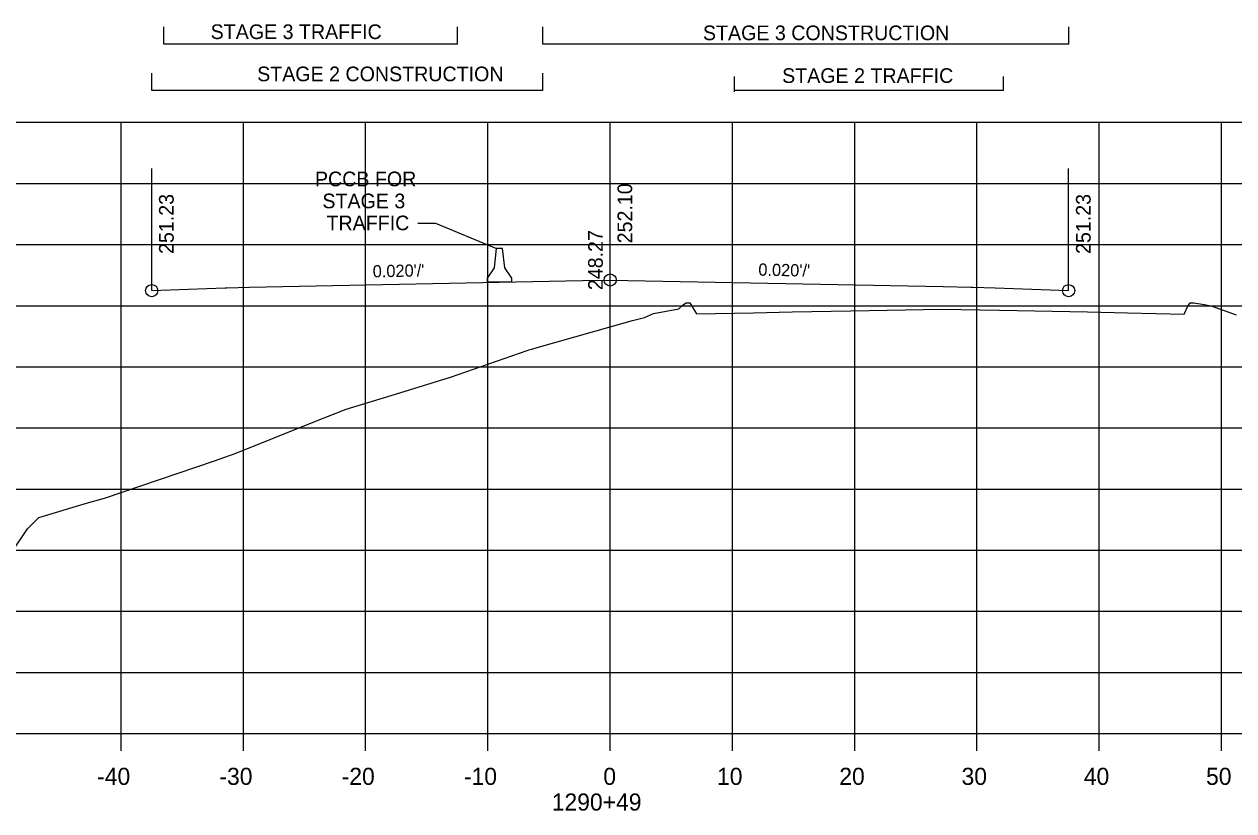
# Model space of a CAD drawing. Extents: x 1342547 to 1344156, y -1532351 to -1517216.
# Drawn here: x 1342654.9 to 1342753.9, y -1521162.7 to -1521098.4 of the extents above; entities that cross this region are included whole.
import ezdxf

# ---------------------------------------------------------------- set-up
doc = ezdxf.new("R2010")
doc.units = 0
for name, color, linetype in [('R_Axis', 7, 'Continuous'), ('R_Axis Annot', 7, 'Continuous'), ('R_Draft', 7, 'Continuous'), ('R_Exist Surface', 7, 'Continuous'), ('R_Fin Surface', 7, 'Continuous'), ('R_Grid', 7, 'Continuous'), ('R_MOT', 7, 'Continuous'), ('R_No Plot', 7, 'Continuous'), ('R_Xsect Elev', 7, 'Continuous'), ('R_Xsect Slope', 7, 'Continuous')]:
    doc.layers.add(name, color=color, linetype=linetype)

msp = doc.modelspace()

# ---------------------------------------------------------------- linework, layer by layer
at = {"layer": 'R_Axis'}
for p, q in [((1342562.865, -1521156.389), (1342842.865, -1521156.389)), ((1342662.865, -1521157.789), (1342662.865, -1521156.389)), ((1342672.865, -1521157.789), (1342672.865, -1521156.389)), ((1342682.865, -1521157.789), (1342682.865, -1521156.389)), ((1342692.865, -1521157.789), (1342692.865, -1521156.389)), ((1342702.865, -1521157.789), (1342702.865, -1521156.389)), ((1342712.865, -1521157.789), (1342712.865, -1521156.389)), ((1342722.865, -1521157.789), (1342722.865, -1521156.389)), ((1342732.865, -1521157.789), (1342732.865, -1521156.389)), ((1342742.865, -1521157.789), (1342742.865, -1521156.389)), ((1342752.865, -1521157.789), (1342752.865, -1521156.389))]:
    msp.add_line(p, q, dxfattribs=at)
at = {"layer": 'R_Draft'}
for p, q in [((1342666.368, -1521099.998), (1342666.368, -1521098.567)), ((1342666.368, -1521099.998), (1342666.368, -1521098.567)), ((1342690.368, -1521099.998), (1342690.368, -1521098.567)), ((1342697.365, -1521099.998), (1342697.365, -1521098.567)), ((1342740.382, -1521099.998), (1342740.382, -1521098.567)), ((1342690.368, -1521099.998), (1342666.368, -1521099.998)), ((1342740.382, -1521099.998), (1342697.365, -1521099.998)), ((1342665.365, -1521103.794), (1342665.365, -1521102.363)), ((1342697.365, -1521103.794), (1342697.365, -1521102.363)), ((1342713.024, -1521103.889), (1342713.024, -1521102.649)), ((1342735.026, -1521103.794), (1342735.026, -1521102.649)), ((1342697.365, -1521103.794), (1342665.365, -1521103.794)), ((1342735.026, -1521103.794), (1342713.024, -1521103.794))]:
    msp.add_line(p, q, dxfattribs=at)
for points in [[(1342687.128, -1521114.634), (1342688.569, -1521114.634)], [(1342688.569, -1521114.634), (1342693.571, -1521116.717)]]:
    msp.add_lwpolyline(points, dxfattribs=at)
at = {"layer": 'R_Exist Surface'}
msp.add_lwpolyline([(1342653.884, -1521141.627), (1342655.22, -1521139.644), (1342656.139, -1521138.711), (1342660.022, -1521137.53), (1342661.493, -1521137.144), (1342670.498, -1521134.069), (1342672.203, -1521133.474), (1342678.561, -1521130.927), (1342681.277, -1521129.865), (1342684.943, -1521128.723), (1342689.817, -1521127.241), (1342696.069, -1521125.052), (1342696.213, -1521125.006), (1342696.456, -1521124.952), (1342696.707, -1521124.862), (1342704.687, -1521122.603), (1342705.442, -1521122.414), (1342705.683, -1521122.369), (1342706.419, -1521122.023), (1342708.469, -1521121.653), (1342708.859, -1521121.301), (1342709.073, -1521121.149), (1342709.13, -1521121.149), (1342709.373, -1521121.149), (1342709.547, -1521121.428), (1342709.92, -1521122.064), (1342714.587, -1521121.974), (1342717.763, -1521121.903), (1342722.54, -1521121.806), (1342729.995, -1521121.666), (1342734.709, -1521121.762), (1342741.897, -1521121.896), (1342745.175, -1521121.964), (1342749.805, -1521122.073), (1342750.125, -1521121.428), (1342750.294, -1521121.167), (1342750.533, -1521121.167), (1342750.593, -1521121.167), (1342751.439, -1521121.291), (1342752.025, -1521121.409), (1342754.066, -1521122.139)], dxfattribs=at)
at = {"layer": 'R_Fin Surface'}
msp.add_lwpolyline([(1342665.365, -1521120.159), (1342671.365, -1521119.919), (1342671.519, -1521119.916), (1342673.365, -1521119.879), (1342700.596, -1521119.334), (1342702.865, -1521119.289), (1342730.096, -1521119.833), (1342732.365, -1521119.879), (1342732.519, -1521119.882), (1342734.365, -1521119.919), (1342740.365, -1521120.159)], dxfattribs=at)
at = {"layer": 'R_Grid'}
for p, q in [((1342562.865, -1521106.389), (1342842.865, -1521106.389)), ((1342662.865, -1521156.389), (1342662.865, -1521106.389)), ((1342672.865, -1521156.389), (1342672.865, -1521106.389)), ((1342682.865, -1521156.389), (1342682.865, -1521106.389)), ((1342692.865, -1521156.389), (1342692.865, -1521106.389)), ((1342702.865, -1521156.389), (1342702.865, -1521106.389)), ((1342712.865, -1521156.389), (1342712.865, -1521106.389)), ((1342722.865, -1521156.389), (1342722.865, -1521106.389)), ((1342732.865, -1521156.389), (1342732.865, -1521106.389)), ((1342742.865, -1521156.389), (1342742.865, -1521106.389)), ((1342752.865, -1521156.389), (1342752.865, -1521106.389)), ((1342562.865, -1521111.389), (1342842.865, -1521111.389)), ((1342562.865, -1521116.389), (1342842.865, -1521116.389)), ((1342562.865, -1521121.389), (1342842.865, -1521121.389)), ((1342562.865, -1521126.389), (1342842.865, -1521126.389)), ((1342562.865, -1521131.389), (1342842.865, -1521131.389)), ((1342562.865, -1521136.389), (1342842.865, -1521136.389)), ((1342562.865, -1521141.389), (1342842.865, -1521141.389)), ((1342562.865, -1521146.389), (1342842.865, -1521146.389)), ((1342562.865, -1521151.389), (1342842.865, -1521151.389)), ((1342562.865, -1521156.389), (1342842.865, -1521156.389))]:
    msp.add_line(p, q, dxfattribs=at)
at = {"layer": 'R_MOT'}
for p, q in [((1342693.404, -1521118.3), (1342693.571, -1521116.717)), ((1342693.821, -1521116.717), (1342693.571, -1521116.717)), ((1342694.071, -1521116.717), (1342693.821, -1521116.717)), ((1342694.238, -1521118.301), (1342694.071, -1521116.717)), ((1342692.828, -1521119.134), (1342693.404, -1521118.3)), ((1342694.829, -1521119.134), (1342694.238, -1521118.301)), ((1342692.822, -1521119.467), (1342692.828, -1521119.134)), ((1342694.822, -1521119.467), (1342694.829, -1521119.134)), ((1342694.822, -1521119.467), (1342692.822, -1521119.467))]:
    msp.add_line(p, q, dxfattribs=at)
at = {"layer": 'R_No Plot'}
for centre in [(1342702.865, -1521119.289), (1342665.365, -1521120.159), (1342740.365, -1521120.159)]:
    msp.add_circle(centre, 0.5, dxfattribs=at)
at = {"layer": 'R_Xsect Elev'}
for p, q in [((1342702.865, -1521119.289), (1342702.865, -1521109.289)), ((1342665.365, -1521120.159), (1342665.365, -1521110.159)), ((1342740.365, -1521120.159), (1342740.365, -1521110.159)), ((1342702.865, -1521123.119), (1342702.865, -1521113.119))]:
    msp.add_line(p, q, dxfattribs=at)

# ---------------------------------------------------------------- texts
at = {"layer": 'R_Axis Annot'}
for s, p in [('-40', (1342660.904, -1521160.589)), ('-30', (1342670.904, -1521160.589)), ('-20', (1342680.904, -1521160.589)), ('-10', (1342690.904, -1521160.589)), ('0', (1342702.304, -1521160.589)), ('10', (1342711.604, -1521160.589)), ('20', (1342721.604, -1521160.589)), ('30', (1342731.604, -1521160.589)), ('40', (1342741.604, -1521160.589)), ('50', (1342751.604, -1521160.589)), ('1290+49', (1342698.088, -1521162.689))]:
    msp.add_text(s, height=1.4, dxfattribs=at).set_placement(p)
at = {"layer": 'R_Draft'}
for s, p in [('STAGE 3 TRAFFIC', (1342670.187, -1521099.581)), ('STAGE 3 CONSTRUCTION', (1342710.453, -1521099.672)), ('STAGE 2 CONSTRUCTION', (1342673.992, -1521103.031)), ('STAGE 2 TRAFFIC', (1342716.93, -1521103.168)), ('PCCB FOR', (1342678.718, -1521111.622)), ('STAGE 3', (1342679.328, -1521113.422)), ('TRAFFIC', (1342679.663, -1521115.222))]:
    msp.add_text(s, height=1.2, dxfattribs=at).set_placement(p)
at = {"layer": 'R_Xsect Elev'}
for s, p in [('252.10', (1342704.665, -1521116.289)), ('251.23', (1342667.165, -1521117.159)), ('251.23', (1342742.165, -1521117.159)), ('248.27', (1342702.265, -1521120.119))]:
    msp.add_text(s, height=1.2, rotation=90, dxfattribs=at).set_placement(p)
at = {"layer": 'R_Xsect Slope'}
for rotation, p in [(1.14576, (1342683.454, -1521119.077)), (358.85424, (1342714.978, -1521118.931))]:
    msp.add_text("0.020'/'", height=1, rotation=rotation, dxfattribs=at).set_placement(p)

doc.saveas('drawing.dxf')
